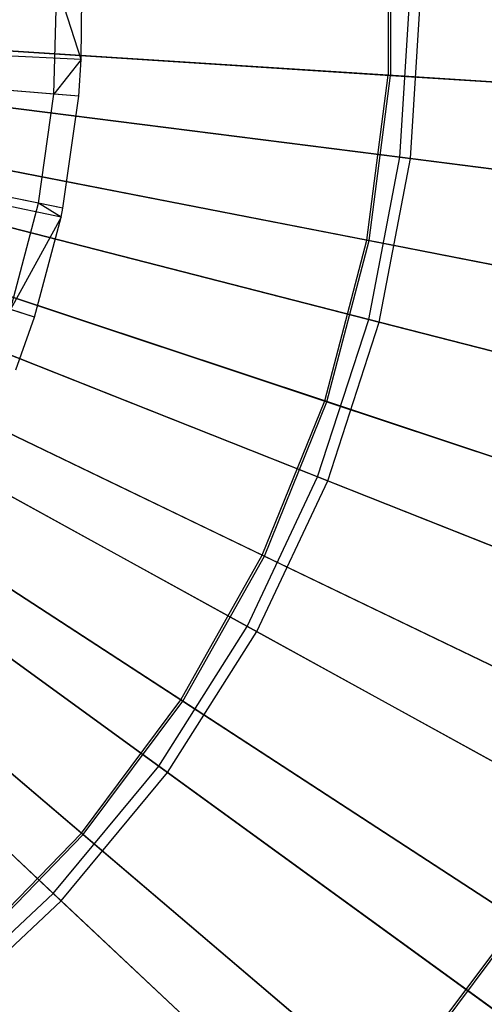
# Model space of a CAD drawing. Extents: x 0.2 to 40.1, y -6.7 to 6.7.
# Tile 439 of 516: x 33.142 to 33.558, y 2.543 to 3.425. Entities that reach past the tile are written whole.
import ezdxf

# ---------------------------------------------------------------- set-up
doc = ezdxf.new("R2010")
doc.units = 0
doc.header["$MEASUREMENT"] = 0
doc.layers.get('0').update_dxf_attribs({"color": 13, "linetype": 'CONTINUOUS'})

# ---------------------------------------------------------------- blocks, each defined once
blk = doc.blocks.new('SNOWBALL_XIV_PM3_STL')
at = {"color": 0}
for p, q in [((33.4721, 3.52395, 9.2306), (33.4721, 3.37502, 9.2306)), ((33.4721, 3.52395, 9.2306), (33.4721, 3.37502, 9.2306)), ((33.47425, 3.52409, 3.40663), (33.47425, 3.37488, 3.40663)), ((33.47425, 3.52409, 3.40663), (33.47425, 3.37488, 3.40663)), ((33.17252, 3.35808, 9.37862), (33.17516, 3.45662, 9.37862)), ((33.17252, 3.35808, 9.37862), (33.17516, 3.45662, 9.37862)), ((33.19707, 3.38921, 9.36813), (33.17516, 3.45662, 9.37862)), ((33.19707, 3.38921, 9.36813), (33.17516, 3.45662, 9.37862)), ((33.19707, 3.38921, 9.36813), (33.19763, 3.4573, 9.36813)), ((33.19707, 3.38921, 9.36813), (33.19763, 3.4573, 9.36813)), ((33.48248, 3.30164, 9.27527), (33.49178, 3.44948, 9.27527)), ((33.48248, 3.30164, 9.27527), (33.49178, 3.44948, 9.27527)), ((33.49211, 3.30043, 3.36017), (33.50149, 3.44948, 3.36017)), ((33.49211, 3.30043, 3.36017), (33.50149, 3.44948, 3.36017)), ((33.19492, 3.35619, 9.36813), (32.49071, 3.41548, 9.58467)), ((33.19492, 3.35619, 9.36813), (32.49071, 3.41548, 9.58467)), ((33.19707, 3.38921, 9.36813), (32.49115, 3.42215, 9.58467)), ((33.19707, 3.38921, 9.36813), (32.49115, 3.42215, 9.58467)), ((33.4721, 3.37502, 9.2306), (33.09425, 3.39927, 9.34669)), ((33.4721, 3.37502, 9.2306), (33.09425, 3.39927, 9.34669)), ((33.09649, 3.39913, 3.29026), (33.47425, 3.37488, 3.40663)), ((33.09649, 3.39913, 3.29026), (33.47425, 3.37488, 3.40663)), ((33.17899, 3.2478, 9.36813), (32.48749, 3.39356, 9.58467)), ((33.17899, 3.2478, 9.36813), (32.48749, 3.39356, 9.58467)), ((33.18069, 3.25606, 9.36813), (32.48784, 3.39523, 9.58467)), ((33.18069, 3.25606, 9.36813), (32.48784, 3.39523, 9.58467)), ((33.19707, 3.38921, 9.36813), (33.17252, 3.35808, 9.37862)), ((33.19707, 3.38921, 9.36813), (33.17252, 3.35808, 9.37862)), ((33.19492, 3.35619, 9.36813), (33.19707, 3.38921, 9.36813)), ((33.19492, 3.35619, 9.36813), (33.19707, 3.38921, 9.36813)), ((33.15515, 3.1582, 9.36813), (32.48267, 3.37544, 9.58467)), ((33.15515, 3.1582, 9.36813), (32.48267, 3.37544, 9.58467)), ((33.45305, 3.2273, 9.2306), (33.4721, 3.37502, 9.2306)), ((33.45305, 3.2273, 9.2306), (33.4721, 3.37502, 9.2306)), ((33.45517, 3.22689, 3.40663), (33.47425, 3.37488, 3.40663)), ((33.45517, 3.22689, 3.40663), (33.47425, 3.37488, 3.40663)), ((33.83218, 3.3519, 9.06739), (33.4721, 3.37502, 9.2306)), ((33.83218, 3.3519, 9.06739), (33.4721, 3.37502, 9.2306)), ((33.47425, 3.37488, 3.40663), (33.83421, 3.35177, 3.57011)), ((33.47425, 3.37488, 3.40663), (33.83421, 3.35177, 3.57011)), ((33.17252, 3.35808, 9.37862), (33.04692, 3.36865, 9.43269)), ((33.17252, 3.35808, 9.37862), (33.04692, 3.36865, 9.43269)), ((33.15865, 3.26048, 9.37862), (33.17252, 3.35808, 9.37862)), ((33.15865, 3.26048, 9.37862), (33.17252, 3.35808, 9.37862)), ((33.19492, 3.35619, 9.36813), (33.17252, 3.35808, 9.37862)), ((33.19492, 3.35619, 9.36813), (33.17252, 3.35808, 9.37862)), ((33.18069, 3.25606, 9.36813), (33.19492, 3.35619, 9.36813)), ((33.18069, 3.25606, 9.36813), (33.19492, 3.35619, 9.36813)), ((33.48248, 3.30164, 9.27527), (33.09814, 3.3502, 9.38945)), ((33.48248, 3.30164, 9.27527), (33.09814, 3.3502, 9.38945)), ((33.10814, 3.34893, 3.24472), (33.49211, 3.30043, 3.36017)), ((33.10814, 3.34893, 3.24472), (33.49211, 3.30043, 3.36017)), ((33.45305, 3.2273, 9.2306), (33.08141, 3.29968, 9.34669)), ((33.45305, 3.2273, 9.2306), (33.08141, 3.29968, 9.34669)), ((33.45472, 3.15614, 9.27527), (33.48248, 3.30164, 9.27527)), ((33.45472, 3.15614, 9.27527), (33.48248, 3.30164, 9.27527)), ((33.46413, 3.15372, 3.36017), (33.49211, 3.30043, 3.36017)), ((33.46413, 3.15372, 3.36017), (33.49211, 3.30043, 3.36017)), ((33.84918, 3.25532, 9.11248), (33.48248, 3.30164, 9.27527)), ((33.84918, 3.25532, 9.11248), (33.48248, 3.30164, 9.27527)), ((33.49211, 3.30043, 3.36017), (33.85828, 3.25417, 3.52417)), ((33.49211, 3.30043, 3.36017), (33.85828, 3.25417, 3.52417)), ((33.08361, 3.29925, 3.29026), (33.45517, 3.22689, 3.40663)), ((33.08361, 3.29925, 3.29026), (33.45517, 3.22689, 3.40663)), ((33.15865, 3.26048, 9.37862), (33.03508, 3.28531, 9.43269)), ((33.15865, 3.26048, 9.37862), (33.03508, 3.28531, 9.43269)), ((33.13375, 3.16511, 9.37862), (33.15865, 3.26048, 9.37862)), ((33.13375, 3.16511, 9.37862), (33.15865, 3.26048, 9.37862)), ((33.17899, 3.2478, 9.36813), (33.15865, 3.26048, 9.37862)), ((33.18069, 3.25606, 9.36813), (33.15865, 3.26048, 9.37862)), ((33.17899, 3.2478, 9.36813), (33.15865, 3.26048, 9.37862)), ((33.18069, 3.25606, 9.36813), (33.15865, 3.26048, 9.37862)), ((33.17899, 3.2478, 9.36813), (33.18069, 3.25606, 9.36813)), ((33.17899, 3.2478, 9.36813), (33.18069, 3.25606, 9.36813)), ((33.45472, 3.15614, 9.27527), (33.0795, 3.25248, 9.38945)), ((33.45472, 3.15614, 9.27527), (33.0795, 3.25248, 9.38945)), ((33.08927, 3.24997, 3.24472), (33.46413, 3.15372, 3.36017)), ((33.08927, 3.24997, 3.24472), (33.46413, 3.15372, 3.36017)), ((33.17899, 3.2478, 9.36813), (33.13375, 3.16511, 9.37862)), ((33.17899, 3.2478, 9.36813), (33.13375, 3.16511, 9.37862)), ((33.15515, 3.1582, 9.36813), (33.17899, 3.2478, 9.36813)), ((33.15515, 3.1582, 9.36813), (33.17899, 3.2478, 9.36813)), ((33.41528, 3.08324, 9.2306), (33.45305, 3.2273, 9.2306)), ((33.41528, 3.08324, 9.2306), (33.45305, 3.2273, 9.2306)), ((33.41732, 3.08256, 3.40663), (33.45517, 3.22689, 3.40663)), ((33.41732, 3.08256, 3.40663), (33.45517, 3.22689, 3.40663)), ((33.80722, 3.15833, 9.06739), (33.45305, 3.2273, 9.2306)), ((33.80722, 3.15833, 9.06739), (33.45305, 3.2273, 9.2306)), ((33.45517, 3.22689, 3.40663), (33.80922, 3.15794, 3.57011)), ((33.45517, 3.22689, 3.40663), (33.80922, 3.15794, 3.57011)), ((33.41528, 3.08324, 9.2306), (33.05594, 3.20255, 9.34669)), ((33.41528, 3.08324, 9.2306), (33.05594, 3.20255, 9.34669)), ((33.05807, 3.20184, 3.29026), (33.41732, 3.08256, 3.40663)), ((33.05807, 3.20184, 3.29026), (33.41732, 3.08256, 3.40663)), ((33.15515, 3.1582, 9.36813), (33.13375, 3.16511, 9.37862)), ((33.15515, 3.1582, 9.36813), (33.13375, 3.16511, 9.37862)), ((33.13846, 3.11112, 9.36813), (33.15515, 3.1582, 9.36813)), ((33.13846, 3.11112, 9.36813), (33.15515, 3.1582, 9.36813)), ((33.40895, 3.01525, 9.27527), (33.04876, 3.15786, 9.38945)), ((33.40895, 3.01525, 9.27527), (33.04876, 3.15786, 9.38945)), ((33.05813, 3.15415, 3.24472), (33.41798, 3.01168, 3.36017)), ((33.05813, 3.15415, 3.24472), (33.41798, 3.01168, 3.36017)), ((33.40895, 3.01525, 9.27527), (33.45472, 3.15614, 9.27527)), ((33.40895, 3.01525, 9.27527), (33.45472, 3.15614, 9.27527)), ((33.41798, 3.01168, 3.36017), (33.46413, 3.15372, 3.36017)), ((33.41798, 3.01168, 3.36017), (33.46413, 3.15372, 3.36017)), ((33.81272, 3.06422, 9.11248), (33.45472, 3.15614, 9.27527)), ((33.81272, 3.06422, 9.11248), (33.45472, 3.15614, 9.27527)), ((33.46413, 3.15372, 3.36017), (33.82161, 3.06194, 3.52417)), ((33.46413, 3.15372, 3.36017), (33.82161, 3.06194, 3.52417)), ((33.35938, 2.94519, 9.2306), (33.01826, 3.10947, 9.34669)), ((33.35938, 2.94519, 9.2306), (33.01826, 3.10947, 9.34669)), ((33.02027, 3.1085, 3.29026), (33.36132, 2.94426, 3.40663)), ((33.02027, 3.1085, 3.29026), (33.36132, 2.94426, 3.40663)), ((33.35938, 2.94519, 9.2306), (33.41528, 3.08324, 9.2306)), ((33.35938, 2.94519, 9.2306), (33.41528, 3.08324, 9.2306)), ((33.36132, 2.94426, 3.40663), (33.41732, 3.08256, 3.40663)), ((33.36132, 2.94426, 3.40663), (33.41732, 3.08256, 3.40663)), ((33.75771, 2.96954, 9.06739), (33.41528, 3.08324, 9.2306)), ((33.75771, 2.96954, 9.06739), (33.41528, 3.08324, 9.2306)), ((33.41732, 3.08256, 3.40663), (33.75964, 2.9689, 3.57011)), ((33.41732, 3.08256, 3.40663), (33.75964, 2.9689, 3.57011)), ((33.34588, 2.88122, 9.27527), (33.0064, 3.06785, 9.38945)), ((33.34588, 2.88122, 9.27527), (33.0064, 3.06785, 9.38945)), ((33.01524, 3.06299, 3.24472), (33.35438, 2.87654, 3.36017)), ((33.01524, 3.06299, 3.24472), (33.35438, 2.87654, 3.36017)), ((33.2863, 2.81542, 9.2306), (32.96898, 3.02197, 9.34669)), ((33.2863, 2.81542, 9.2306), (32.96898, 3.02197, 9.34669)), ((32.97086, 3.02075, 3.29026), (33.2881, 2.81425, 3.40663)), ((32.97086, 3.02075, 3.29026), (33.2881, 2.81425, 3.40663)), ((33.34588, 2.88122, 9.27527), (33.40895, 3.01525, 9.27527)), ((33.34588, 2.88122, 9.27527), (33.40895, 3.01525, 9.27527)), ((33.35438, 2.87654, 3.36017), (33.41798, 3.01168, 3.36017)), ((33.35438, 2.87654, 3.36017), (33.41798, 3.01168, 3.36017)), ((33.75261, 2.87919, 9.11248), (33.40895, 3.01525, 9.27527)), ((33.75261, 2.87919, 9.11248), (33.40895, 3.01525, 9.27527)), ((33.41798, 3.01168, 3.36017), (33.76113, 2.87581, 3.52417)), ((33.41798, 3.01168, 3.36017), (33.76113, 2.87581, 3.52417)), ((33.26651, 2.75615, 9.27527), (32.95309, 2.98385, 9.38945)), ((33.26651, 2.75615, 9.27527), (32.95309, 2.98385, 9.38945)), ((32.96125, 2.97793, 3.24472), (33.27436, 2.75044, 3.36017)), ((32.96125, 2.97793, 3.24472), (33.27436, 2.75044, 3.36017)), ((33.19722, 2.69606, 9.2306), (32.90892, 2.9415, 9.34669)), ((33.19722, 2.69606, 9.2306), (32.90892, 2.9415, 9.34669)), ((32.91062, 2.94005, 3.29026), (33.19886, 2.69467, 3.40663)), ((32.91062, 2.94005, 3.29026), (33.19886, 2.69467, 3.40663)), ((33.2863, 2.81542, 9.2306), (33.35938, 2.94519, 9.2306)), ((33.2863, 2.81542, 9.2306), (33.35938, 2.94519, 9.2306)), ((33.2881, 2.81425, 3.40663), (33.36132, 2.94426, 3.40663)), ((33.2881, 2.81425, 3.40663), (33.36132, 2.94426, 3.40663)), ((33.68447, 2.78864, 9.06739), (33.35938, 2.94519, 9.2306)), ((33.68447, 2.78864, 9.06739), (33.35938, 2.94519, 9.2306)), ((33.36132, 2.94426, 3.40663), (33.6863, 2.78775, 3.57011)), ((33.36132, 2.94426, 3.40663), (33.6863, 2.78775, 3.57011)), ((33.17208, 2.64201, 9.27527), (32.88968, 2.9072, 9.38945)), ((33.17208, 2.64201, 9.27527), (32.88968, 2.9072, 9.38945)), ((32.89703, 2.9003, 3.24472), (33.17916, 2.63536, 3.36017)), ((32.89703, 2.9003, 3.24472), (33.17916, 2.63536, 3.36017)), ((33.26651, 2.75615, 9.27527), (33.34588, 2.88122, 9.27527)), ((33.26651, 2.75615, 9.27527), (33.34588, 2.88122, 9.27527)), ((33.27436, 2.75044, 3.36017), (33.35438, 2.87654, 3.36017)), ((33.27436, 2.75044, 3.36017), (33.35438, 2.87654, 3.36017)), ((33.66977, 2.70316, 9.11248), (33.34588, 2.88122, 9.27527)), ((33.66977, 2.70316, 9.11248), (33.34588, 2.88122, 9.27527)), ((33.35438, 2.87654, 3.36017), (33.67781, 2.69874, 3.52417)), ((33.35438, 2.87654, 3.36017), (33.67781, 2.69874, 3.52417)), ((33.19722, 2.69606, 9.2306), (33.2863, 2.81542, 9.2306)), ((33.19722, 2.69606, 9.2306), (33.2863, 2.81542, 9.2306)), ((33.19886, 2.69467, 3.40663), (33.2881, 2.81425, 3.40663)), ((33.19886, 2.69467, 3.40663), (33.2881, 2.81425, 3.40663)), ((33.5887, 2.61858, 9.06739), (33.2863, 2.81542, 9.2306)), ((33.5887, 2.61858, 9.06739), (33.2863, 2.81542, 9.2306)), ((33.2881, 2.81425, 3.40663), (33.5904, 2.61747, 3.57011)), ((33.2881, 2.81425, 3.40663), (33.5904, 2.61747, 3.57011)), ((33.17208, 2.64201, 9.27527), (33.26651, 2.75615, 9.27527)), ((33.17208, 2.64201, 9.27527), (33.26651, 2.75615, 9.27527)), ((33.56553, 2.5389, 9.11248), (33.26651, 2.75615, 9.27527)), ((33.56553, 2.5389, 9.11248), (33.26651, 2.75615, 9.27527)), ((33.17916, 2.63536, 3.36017), (33.27436, 2.75044, 3.36017)), ((33.17916, 2.63536, 3.36017), (33.27436, 2.75044, 3.36017)), ((33.27436, 2.75044, 3.36017), (33.57295, 2.5335, 3.52417)), ((33.27436, 2.75044, 3.36017), (33.57295, 2.5335, 3.52417)), ((33.09361, 2.58908, 9.2306), (33.19722, 2.69606, 9.2306)), ((33.09361, 2.58908, 9.2306), (33.19722, 2.69606, 9.2306)), ((33.09506, 2.58748, 3.40663), (33.19886, 2.69467, 3.40663)), ((33.09506, 2.58748, 3.40663), (33.19886, 2.69467, 3.40663)), ((33.47197, 2.46217, 9.06739), (33.19722, 2.69606, 9.2306)), ((33.47197, 2.46217, 9.06739), (33.19722, 2.69606, 9.2306)), ((33.19886, 2.69467, 3.40663), (33.47352, 2.46085, 3.57011)), ((33.19886, 2.69467, 3.40663), (33.47352, 2.46085, 3.57011)), ((33.0641, 2.54061, 9.27527), (33.17208, 2.64201, 9.27527)), ((33.0641, 2.54061, 9.27527), (33.17208, 2.64201, 9.27527)), ((33.44152, 2.38899, 9.11248), (33.17208, 2.64201, 9.27527)), ((33.44152, 2.38899, 9.11248), (33.17208, 2.64201, 9.27527)), ((33.07029, 2.53313, 3.36017), (33.17916, 2.63536, 3.36017)), ((33.07029, 2.53313, 3.36017), (33.17916, 2.63536, 3.36017)), ((33.17916, 2.63536, 3.36017), (33.4482, 2.38272, 3.52417)), ((33.17916, 2.63536, 3.36017), (33.4482, 2.38272, 3.52417)), ((33.47197, 2.46217, 9.06739), (33.5887, 2.61858, 9.06739)), ((33.47197, 2.46217, 9.06739), (33.5887, 2.61858, 9.06739)), ((33.47352, 2.46085, 3.57011), (33.5904, 2.61747, 3.57011)), ((33.47352, 2.46085, 3.57011), (33.5904, 2.61747, 3.57011))]:
    blk.add_line(p, q, dxfattribs=at)
blk = doc.blocks.new('GRUPUJ_1')
at = {"color": 0}
blk.add_blockref('SNOWBALL_XIV_PM3_STL', (-0.20617, 6.65964, -0.51186), dxfattribs=at)

msp = doc.modelspace()

# ---------------------------------------------------------------- block references
at = {"color": 0}
msp.add_blockref('GRUPUJ_1', (0.20617, -6.65964, 0.51186), dxfattribs=at)

doc.saveas('drawing.dxf')
